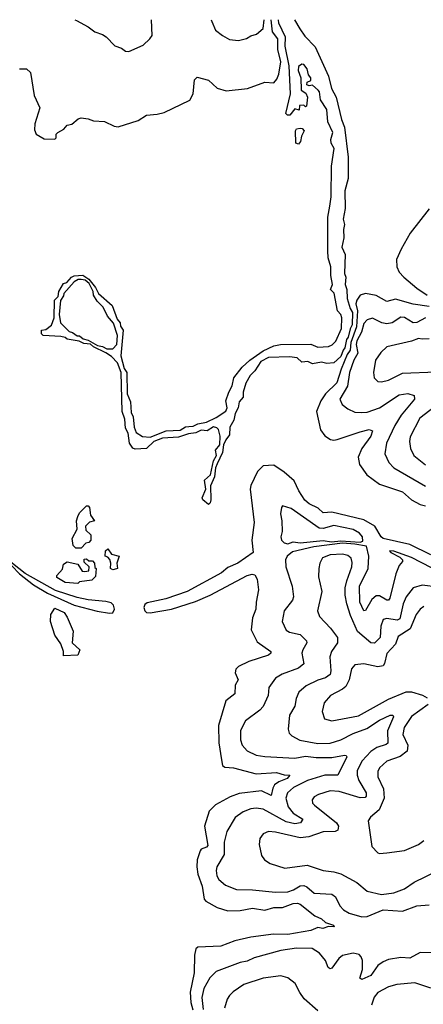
# Model space of a CAD drawing. Extents: x 1954678 to 2060275, y 904822 to 1016299.
# Tile 381 of 467: x 2013377 to 2015662, y 1010716 to 1016294. Entities that reach past the tile are written whole.
import ezdxf

# ---------------------------------------------------------------- set-up
doc = ezdxf.new("R2010")
doc.units = 0

msp = doc.modelspace()

# ---------------------------------------------------------------- linework, layer by layer
at = {"layer": '0CON20XD'}
for points in [[(2013375, 1016016.7), (2013415.8, 1016015.8), (2013436.9, 1015995), (2013458, 1015865), (2013491.2, 1015795), (2013462, 1015705), (2013461.2, 1015671.2), (2013470, 1015645), (2013515, 1015620), (2013575, 1015617.5), (2013582.5, 1015625), (2013582.5, 1015645), (2013592.5, 1015655), (2013626.4, 1015673.6), (2013645, 1015697.5), (2013671.7, 1015701.7), (2013707, 1015733), (2013725, 1015737.5), (2013765, 1015732.5), (2013795, 1015721.2), (2013856.8, 1015716.8), (2013911.7, 1015691.7), (2013935, 1015687.5), (2014046.9, 1015723.1), (2014095, 1015753.1), (2014155, 1015758.2), (2014195, 1015768.8), (2014340.7, 1015839.3), (2014358.6, 1015875), (2014366.6, 1015953.4), (2014381.7, 1015968.3), (2014445, 1015950.9), (2014495, 1015907.3), (2014545, 1015891.6), (2014666, 1015904), (2014765, 1015941.1), (2014815, 1015936.9), (2014833.3, 1015956.7), (2014844, 1015986), (2014855.4, 1016055), (2014837.9, 1016125), (2014838.3, 1016185), (2014808.4, 1016225), (2014801.3, 1016294.2)], [(2014932.6, 1016294.3), (2014962.2, 1016242.2), (2014991.3, 1016201.3), (2015050.4, 1016140.4), (2015125, 1015974), (2015141.5, 1015905), (2015169.1, 1015855), (2015198.5, 1015728.5), (2015215, 1015686.2), (2015235.8, 1015515), (2015236.7, 1015395), (2015218.5, 1015325), (2015220.4, 1015225), (2015208.1, 1015165), (2015215.8, 1015135), (2015209.4, 1015105), (2015212.2, 1015057.8), (2015200, 1015005), (2015218.8, 1014965), (2015215.6, 1014855.6), (2015222.9, 1014835), (2015220.4, 1014795), (2015228.9, 1014765), (2015230.7, 1014715), (2015247.9, 1014657.9), (2015261.1, 1014635), (2015260.2, 1014565), (2015247.1, 1014542.9), (2015237.1, 1014495), (2015226.9, 1014483.1), (2015218.1, 1014435), (2015207.5, 1014422.5), (2015195, 1014386.4), (2015155, 1014350.8), (2015115, 1014346.7), (2015085, 1014354), (2015035, 1014343.8), (2015007.7, 1014357.7), (2014973.9, 1014353.9), (2014947.8, 1014377.8), (2014904.5, 1014384.5), (2014785, 1014381.1), (2014742.2, 1014357.8), (2014708.6, 1014305), (2014681.7, 1014278.3), (2014657.5, 1014235), (2014641.4, 1014185), (2014642, 1014155), (2014620, 1014130), (2014614.3, 1014095), (2014597.5, 1014062.5), (2014590, 1014025), (2014565.8, 1013985), (2014565, 1013942.5), (2014543.8, 1013915), (2014531.2, 1013885), (2014525, 1013842.5), (2014495, 1013777.5), (2014486, 1013755), (2014480, 1013705), (2014457, 1013653), (2014459.2, 1013575), (2014455, 1013557.5), (2014445, 1013547.5), (2014413.6, 1013573.6), (2014410, 1013585), (2014430, 1013635), (2014424, 1013685), (2014456.7, 1013715), (2014474, 1013795), (2014492, 1013825), (2014486.2, 1013855), (2014510, 1013885), (2014512.5, 1013935), (2014502.2, 1013972.2), (2014492.6, 1013982.6), (2014475, 1013986.9), (2014437.5, 1013965), (2014405, 1013968.1), (2014375, 1013953.5), (2014331.7, 1013948.3), (2014275, 1013929.2), (2014185, 1013922.9), (2014136.2, 1013903.8), (2014095, 1013864.3), (2014031.2, 1013861.2), (2014017, 1013867), (2013998.8, 1013895), (2013991.2, 1013951.2), (2013975, 1013980), (2013971.2, 1014031.2), (2013956.7, 1014075), (2013951.2, 1014295), (2013930, 1014350), (2013896.4, 1014386.4), (2013865, 1014407.5), (2013795, 1014441.2), (2013777, 1014457), (2013740.7, 1014460.7), (2013713, 1014473), (2013645, 1014484.2), (2013633.6, 1014493.6), (2013609.3, 1014499.3), (2013510, 1014505), (2013500, 1014515), (2013500, 1014535), (2013525, 1014540), (2013557, 1014563), (2013572.5, 1014605), (2013573.3, 1014705), (2013593.6, 1014726.4), (2013597.5, 1014755), (2013625, 1014800), (2013643.8, 1014806.2), (2013670, 1014835), (2013685, 1014842.5), (2013735, 1014846.7), (2013767.5, 1014825), (2013805, 1014777.5), (2013823.3, 1014743.3), (2013900, 1014675), (2013928, 1014598), (2013945, 1014577.5), (2013948.3, 1014558.3), (2013963.3, 1014535), (2013949.3, 1014389.3), (2013967.7, 1014317.7), (2013983.3, 1014295), (2013986, 1014175), (2014005, 1014130), (2014008.8, 1014068.8), (2014019.2, 1014045), (2014025.8, 1013985.8), (2014035.9, 1013955.9), (2014072.9, 1013932.9), (2014115, 1013928.5), (2014205.6, 1013965.6), (2014285, 1013969.5), (2014315, 1013987.5), (2014335, 1013990), (2014358.8, 1013991.2), (2014385, 1014005.5), (2014435, 1014014.3), (2014489.6, 1014040.4), (2014543.6, 1014076.4), (2014551.8, 1014095), (2014544.3, 1014135), (2014560, 1014185), (2014580.3, 1014219.7), (2014589.2, 1014265), (2014636, 1014325), (2014680, 1014365), (2014755, 1014417.5), (2014815, 1014447.1), (2014854.4, 1014454.4), (2015025, 1014455.5), (2015065, 1014438.5), (2015125, 1014443.1), (2015146.9, 1014453.1), (2015166.2, 1014473.8), (2015198.1, 1014545), (2015200, 1014605), (2015195, 1014623.3), (2015175.9, 1014645.9), (2015157.1, 1014745), (2015137.5, 1014765), (2015147.1, 1014795), (2015138.5, 1014845), (2015138.5, 1014895), (2015123.8, 1014945), (2015121.2, 1014985), (2015121.2, 1015175), (2015132.5, 1015237.5), (2015141.1, 1015291.1), (2015142.1, 1015465), (2015157.5, 1015565), (2015140.8, 1015595), (2015139.2, 1015615), (2015149.4, 1015655), (2015121.2, 1015715), (2015116.5, 1015785), (2015080.8, 1015840.8), (2015074.3, 1015885), (2015067.1, 1015895), (2015035, 1015922.5), (2015015, 1015920), (2015002.5, 1015925), (2015005, 1015940), (2015025, 1015950), (2015026, 1015965), (2015012, 1015982), (2015005, 1016016), (2014985, 1016040), (2014975, 1016042.5), (2014955, 1016030), (2014953.6, 1016006.4), (2014968.8, 1015965), (2014970, 1015895), (2014997.7, 1015877.7), (2015006.1, 1015856.1), (2015000, 1015805), (2014995, 1015800), (2014985, 1015810), (2014961.7, 1015808.3), (2014958.3, 1015781.7), (2014935, 1015790), (2014907, 1015753), (2014893, 1015753), (2014883, 1015763), (2014910.9, 1015875), (2014902.1, 1016032.1), (2014879.2, 1016145), (2014880.9, 1016195), (2014845, 1016274.3), (2014841.4, 1016294.3)], [(2013689.4, 1016293.1), (2013699.1, 1016289.1), (2013765, 1016254), (2013802.5, 1016225), (2013845, 1016211.2), (2013867, 1016197), (2013915, 1016146.7), (2013953.6, 1016133.6), (2013975, 1016116.7), (2013995, 1016113.8), (2014075, 1016150), (2014113.8, 1016185), (2014126, 1016205), (2014123.3, 1016293.6)], [(2014461.2, 1016293.9), (2014463.8, 1016285), (2014485.9, 1016235.9), (2014525, 1016204), (2014565, 1016182), (2014615, 1016176.2), (2014661.7, 1016188.3), (2014685, 1016203.8), (2014717.7, 1016212.3), (2014755, 1016243.8), (2014761, 1016294.2)], [(2014955, 1015590), (2014940, 1015595), (2014938.8, 1015665), (2014945, 1015676.7), (2014965, 1015680), (2014977, 1015677), (2014987.5, 1015665), (2014972.5, 1015635), (2014967.5, 1015605), (2014955, 1015590)], [(2015695, 1015223.5), (2015588.4, 1015085), (2015536.2, 1014995), (2015510.5, 1014935), (2015513.1, 1014895), (2015524.7, 1014864.7), (2015551.8, 1014835), (2015625, 1014773.3), (2015684, 1014734)], [(2013905, 1014430), (2013927.5, 1014455), (2013931.2, 1014505), (2013907.5, 1014575), (2013873.3, 1014615), (2013850, 1014665), (2013815, 1014700), (2013793.9, 1014733.9), (2013792.5, 1014755), (2013770, 1014800), (2013748.3, 1014818.3), (2013725, 1014822.5), (2013708.3, 1014821.7), (2013685, 1014810), (2013627, 1014743), (2013625, 1014730), (2013607, 1014703), (2013600, 1014625), (2013607, 1014577), (2013657, 1014527), (2013675, 1014522.5), (2013703, 1014503), (2013715, 1014502.5), (2013735.7, 1014485.7), (2013765, 1014478.8), (2013817.7, 1014447.7), (2013845, 1014443.3), (2013870, 1014430), (2013905, 1014430)], [(2015695, 1014669.4), (2015605, 1014682.7), (2015505, 1014710.9), (2015455, 1014697.6), (2015395, 1014731.4), (2015335, 1014742.4), (2015305, 1014733.2), (2015285.2, 1014705), (2015280.8, 1014685), (2015289.5, 1014645), (2015283.9, 1014555), (2015251.2, 1014465), (2015247.9, 1014422.1), (2015231.8, 1014398.2), (2015196.5, 1014315), (2015173.4, 1014236.6), (2015107.6, 1014175), (2015082.2, 1014135), (2015057.9, 1014075), (2015080.7, 1013970.7), (2015105, 1013937.1), (2015136.9, 1013916.9), (2015155, 1013912.1), (2015175, 1013915.4), (2015305, 1013959.2), (2015355, 1013972.9), (2015375.4, 1013965.4), (2015365.3, 1013935), (2015314.2, 1013865), (2015293.8, 1013815), (2015300.9, 1013775), (2015341.5, 1013715), (2015415, 1013663.4), (2015545, 1013620), (2015595, 1013573.5), (2015645, 1013548.4), (2015675, 1013540.2)], [(2015674.3, 1014605.7), (2015625, 1014579.1), (2015605, 1014577.1), (2015555, 1014606.8), (2015535, 1014609.2), (2015485, 1014577.2), (2015455, 1014571.1), (2015426.8, 1014576.8), (2015375, 1014603.8), (2015345, 1014594.5), (2015326.2, 1014573.8), (2015312.4, 1014525), (2015285.6, 1014475), (2015282.8, 1014455), (2015291.2, 1014405), (2015269.6, 1014365), (2015243.9, 1014295), (2015232.6, 1014217.4), (2015189.4, 1014145), (2015202.2, 1014115), (2015235, 1014089.4), (2015275, 1014070.5), (2015315, 1014068.5), (2015345, 1014071.1), (2015415, 1014096.3), (2015525, 1014170), (2015575, 1014176.9), (2015610, 1014165), (2015611.4, 1014145), (2015536.8, 1014053.2), (2015500.7, 1013995), (2015453.1, 1013895), (2015444.6, 1013835), (2015466.2, 1013785), (2015494.4, 1013755), (2015675, 1013650.8)], [(2015695, 1014486.4), (2015655, 1014483.9), (2015635, 1014488.9), (2015595, 1014472.5), (2015455, 1014441.4), (2015421.8, 1014408.2), (2015390.6, 1014365), (2015380, 1014295), (2015384.2, 1014265), (2015405, 1014244.4), (2015425, 1014241.9), (2015465, 1014252.2), (2015545, 1014290.9), (2015735, 1014299.1)], [(2015755, 1014123.1), (2015642.7, 1014037.3), (2015588.2, 1013931.8), (2015583.8, 1013905), (2015589.6, 1013865), (2015609.1, 1013825), (2015675, 1013773.2)], [(2015705, 1013261.9), (2015585, 1013321), (2015435, 1013355.2), (2015422.7, 1013365), (2015388.6, 1013425), (2015325, 1013460.2), (2015145, 1013503.8), (2015095, 1013500.8), (2015067.5, 1013527.5), (2015015, 1013551.4), (2014991.4, 1013571.4), (2014957, 1013625), (2014931, 1013681), (2014875, 1013731.7), (2014815, 1013770.2), (2014755, 1013767.2), (2014722.8, 1013735), (2014684.6, 1013655), (2014682.3, 1013635), (2014703.5, 1013445), (2014690.8, 1013345), (2014699.6, 1013275), (2014612, 1013215), (2014555, 1013191.6), (2014519.7, 1013160.3), (2014325.3, 1013054.7), (2014205, 1013013), (2014098.6, 1012991.4), (2014085, 1012981.2), (2014080.4, 1012965), (2014084.9, 1012944.9), (2014095, 1012936.1), (2014115, 1012933.6), (2014236.4, 1012955), (2014371.3, 1012998.7), (2014455.7, 1013035), (2014665, 1013145.2), (2014693.4, 1013153.4), (2014709.1, 1013149.1), (2014720.9, 1013125), (2014729.1, 1013065), (2014715.5, 1012995), (2014714.6, 1012955), (2014695.6, 1012905.6), (2014686.8, 1012836.8), (2014720.5, 1012770.5), (2014798, 1012715), (2014798.6, 1012705), (2014785.8, 1012695), (2014675, 1012658.5), (2014615, 1012630), (2014600, 1012615), (2014597.3, 1012595), (2014613.4, 1012555), (2014597.5, 1012525), (2014594.6, 1012475.4), (2014543.8, 1012435), (2014502.6, 1012295), (2014505, 1012197.5), (2014518.9, 1012101.1), (2014525, 1012070), (2014538.9, 1012058.9), (2014586.6, 1012056.6), (2014715, 1012021.4), (2014830.4, 1012030.4), (2014875, 1012017.1), (2014906.2, 1012015), (2014891.8, 1011995), (2014843.5, 1011976.5), (2014820.2, 1011959.8), (2014809.3, 1011940.7), (2014801.2, 1011898.8), (2014745, 1011926.2), (2014619.6, 1011910.4), (2014568.3, 1011891.7), (2014485, 1011846.7), (2014449.8, 1011810.2), (2014422.9, 1011725), (2014442.5, 1011615), (2014434.4, 1011605.6), (2014405.2, 1011594.8), (2014398.8, 1011585), (2014382, 1011535), (2014379.1, 1011495), (2014385.6, 1011454.4), (2014409.8, 1011385), (2014421.6, 1011311.6), (2014431, 1011301), (2014495.6, 1011265), (2014555.3, 1011245.3), (2014625, 1011246.9), (2014695, 1011260), (2014765, 1011249.4), (2014815, 1011264.2), (2014865, 1011264), (2014925, 1011287.7), (2014949, 1011289), (2014965, 1011283.8), (2015047.8, 1011217.8), (2015085, 1011200), (2015109.1, 1011179.1), (2015153.3, 1011165), (2015156.7, 1011155), (2015125, 1011157.5), (2015094.1, 1011145.9), (2015065, 1011150.8), (2015025.2, 1011134.7), (2014895, 1011111.6), (2014813.2, 1011113.2), (2014685, 1011096), (2014595.8, 1011075), (2014515, 1011044.7), (2014385, 1011040), (2014375, 1011031.2), (2014366.7, 1010995), (2014364.5, 1010895), (2014341.9, 1010785), (2014346.2, 1010726.2), (2014356.7, 1010685)], [(2013725, 1013300), (2013695, 1013300), (2013680, 1013315), (2013673.8, 1013355), (2013701.7, 1013408.3), (2013697.5, 1013455), (2013705, 1013480), (2013715, 1013500), (2013755, 1013540), (2013765, 1013540), (2013771.7, 1013531.7), (2013777.5, 1013487.5), (2013800, 1013455), (2013771.7, 1013448.3), (2013750, 1013425), (2013751.7, 1013401.7), (2013780, 1013375), (2013780, 1013345), (2013768.3, 1013331.7), (2013751.7, 1013328.3), (2013725, 1013300)], [(2014895, 1013325.3), (2014925, 1013336.4), (2014965, 1013331.4), (2015095, 1013343.5), (2015143, 1013337), (2015195, 1013342), (2015305, 1013333.8), (2015319.5, 1013340.5), (2015318.8, 1013365), (2015301.1, 1013385), (2015265, 1013405.8), (2015155, 1013428.6), (2015095, 1013412.6), (2015072.8, 1013412.8), (2014913.8, 1013525), (2014865, 1013540), (2014859.2, 1013530.8), (2014853.8, 1013495), (2014861.5, 1013455), (2014862.3, 1013395), (2014855.5, 1013365), (2014860, 1013345), (2014875, 1013330.4), (2014895, 1013325.3)], [(2015708.1, 1013188.1), (2015595, 1013248), (2015495, 1013283.3), (2015470, 1013285), (2015477.5, 1013275), (2015529.6, 1013249.6), (2015543.6, 1013235), (2015544.6, 1013225), (2015525, 1013201.5), (2015506.4, 1013155), (2015473, 1013017), (2015465, 1013006.4), (2015455, 1013006), (2015415, 1013031.2), (2015395, 1013029.7), (2015371, 1013009), (2015335, 1012946.9), (2015325, 1012945.6), (2015303.4, 1012995), (2015301.5, 1013085), (2015350.2, 1013185), (2015353, 1013255), (2015341.2, 1013311.2), (2015275, 1013322.7), (2015205, 1013328.8), (2015041.5, 1013308.5), (2014921.1, 1013278.9), (2014890.7, 1013255), (2014882, 1013235), (2014883.1, 1013195), (2014919.2, 1013085), (2014927.1, 1013025), (2014920.9, 1013005), (2014874.5, 1012945), (2014862.7, 1012885), (2014885.6, 1012835), (2014905, 1012823.9), (2014965, 1012810.4), (2015001.4, 1012775), (2015003.1, 1012765), (2014979.3, 1012725), (2014974.7, 1012705.3), (2014985.5, 1012645), (2014955, 1012620.7), (2014863, 1012587), (2014825.9, 1012564.1), (2014788.3, 1012511.7), (2014784.4, 1012465), (2014755, 1012404.3), (2014736.6, 1012383.4), (2014655, 1012322.7), (2014627.6, 1012267.6), (2014626.5, 1012215), (2014636.9, 1012185), (2014665, 1012152.5), (2014715, 1012128.2), (2014765, 1012119.4), (2014935, 1012110.4), (2014995, 1012121.9), (2015055, 1012114.8), (2015145, 1012115.2), (2015215, 1012128.5), (2015226.2, 1012126.2), (2015229.1, 1012119.1), (2015178, 1012015), (2015105, 1012014.4), (2015005.6, 1011985), (2014927.7, 1011945), (2014894.1, 1011915), (2014883.2, 1011885), (2014897, 1011835), (2014925, 1011798.3), (2014979.5, 1011765), (2014966.2, 1011743.8), (2014935, 1011739.5), (2014885, 1011749.1), (2014755, 1011822.5), (2014715, 1011828.2), (2014685, 1011823.4), (2014643, 1011807), (2014596.5, 1011775), (2014550, 1011695), (2014535.4, 1011635), (2014535.3, 1011565), (2014493.5, 1011495), (2014489.1, 1011475), (2014493.6, 1011445), (2014504, 1011424), (2014541.8, 1011391.8), (2014605, 1011366.8), (2014695, 1011364.8), (2014825, 1011350.9), (2014895, 1011354.2), (2014927.8, 1011365), (2014965, 1011386.9), (2014985, 1011389.4), (2015002.1, 1011382.1), (2015045, 1011346.6), (2015145, 1011340.8), (2015165.5, 1011325), (2015190.4, 1011275), (2015211.2, 1011251.2), (2015243.2, 1011233.2), (2015315, 1011211.1), (2015345, 1011213.8), (2015435, 1011250.8), (2015545, 1011244.1), (2015625.8, 1011274.2), (2015695, 1011279.2)], [(2013905, 1013177.5), (2013890, 1013185), (2013892.5, 1013215), (2013887, 1013237), (2013875, 1013250), (2013860, 1013255), (2013862.5, 1013285), (2013875, 1013297.5), (2013896.4, 1013266.4), (2013940, 1013255), (2013927.5, 1013215), (2013930, 1013185), (2013925, 1013182.5), (2013905, 1013177.5)], [(2015745, 1013079.8), (2015655, 1013090.8), (2015605, 1013076.1), (2015564.4, 1013024.4), (2015548.9, 1012985), (2015529.4, 1012900.6), (2015515, 1012892.6), (2015455, 1012902.2), (2015435, 1012895.5), (2015421.7, 1012858.3), (2015418, 1012795), (2015385, 1012761.5), (2015365, 1012764.6), (2015288.8, 1012828.8), (2015249.2, 1012919.2), (2015229.7, 1012985), (2015219.7, 1013035), (2015220.3, 1013075), (2015228.3, 1013115), (2015258.1, 1013195), (2015260.1, 1013220.1), (2015253.6, 1013243.6), (2015235, 1013258.4), (2015205, 1013266.2), (2015135, 1013261.7), (2015091.4, 1013245), (2015075.6, 1013215), (2015070, 1013185), (2015068.6, 1013138.6), (2015087.7, 1013055), (2015062.7, 1012945), (2015074.1, 1012914.1), (2015137.3, 1012847.3), (2015176.2, 1012795), (2015175.4, 1012765), (2015142.7, 1012715), (2015132, 1012685), (2015139.1, 1012605), (2015134.5, 1012585), (2015108.6, 1012565), (2015065, 1012552.1), (2014999.7, 1012520.3), (2014958.2, 1012485), (2014941.5, 1012448.5), (2014933.9, 1012405), (2014903.8, 1012355), (2014896.5, 1012275), (2014903.1, 1012253.1), (2014916.9, 1012236.9), (2014963.3, 1012213.3), (2015065, 1012193.8), (2015135, 1012196.2), (2015195, 1012214.3), (2015265, 1012249.8), (2015342, 1012278), (2015415, 1012325.7), (2015475, 1012354.5), (2015489.2, 1012355), (2015492.7, 1012345), (2015458.5, 1012265), (2015461.2, 1012195), (2015452.6, 1012187.4), (2015398.7, 1012171.3), (2015365, 1012148.4), (2015316.8, 1012095), (2015288.3, 1012041.7), (2015288.6, 1012015), (2015297.8, 1011985), (2015338.1, 1011915), (2015338.9, 1011895), (2015332.9, 1011887.1), (2015305, 1011886.5), (2015185, 1011922.6), (2015135.3, 1011924.7), (2015069.2, 1011905), (2015045, 1011891.1), (2015032.2, 1011875), (2015035, 1011856.2), (2015045.6, 1011845), (2015170, 1011745), (2015182.9, 1011725), (2015178.1, 1011701.9), (2015163.9, 1011696.1), (2015095, 1011693.4), (2015014.3, 1011665.7), (2014965, 1011659.4), (2014825, 1011692.2), (2014785, 1011695.4), (2014755, 1011682.9), (2014736.9, 1011655), (2014732.4, 1011622.4), (2014745, 1011560), (2014762, 1011535), (2014794.6, 1011514.6), (2014877.4, 1011487.4), (2015005, 1011504.6), (2015095, 1011473.9), (2015155, 1011467.2), (2015195.2, 1011455.2), (2015286.1, 1011406.1), (2015345, 1011356.5), (2015425, 1011338.1), (2015495, 1011347.5), (2015555, 1011370.4), (2015611.2, 1011408.8), (2015746.9, 1011475)], [(2013885, 1012931.5), (2013905, 1012934.6), (2013913.8, 1012955), (2013907.2, 1012977.2), (2013895, 1012989.8), (2013865, 1012998.9), (2013765, 1013007.8), (2013701.2, 1013021.2), (2013580.2, 1013060.2), (2013407.5, 1013157.5), (2013290, 1013250), (2013288.8, 1013245), (2013375.5, 1013155), (2013455, 1013093), (2013535, 1013045.7), (2013685, 1012976.8), (2013815, 1012943.6), (2013885, 1012931.5)], [(2013705, 1013100), (2013635, 1013106.7), (2013587.5, 1013135), (2013587.5, 1013145), (2013618.8, 1013181.2), (2013625, 1013210), (2013645, 1013222.5), (2013705, 1013210), (2013730.7, 1013170.7), (2013745, 1013167.5), (2013768.3, 1013171.7), (2013770, 1013195), (2013741.7, 1013221.7), (2013741.7, 1013238.3), (2013755, 1013240), (2013768.3, 1013228.3), (2013788.3, 1013228.3), (2013800, 1013215), (2013801.7, 1013191.7), (2013810, 1013185), (2013805, 1013140), (2013785, 1013120), (2013715, 1013110), (2013705, 1013100)], [(2013625, 1012690), (2013623.8, 1012715), (2013608.8, 1012758.8), (2013575, 1012807.5), (2013552, 1012885), (2013553.8, 1012925), (2013575, 1012960), (2013628.8, 1012935), (2013645, 1012910), (2013679.3, 1012829.3), (2013673.3, 1012765), (2013717.5, 1012725), (2013705, 1012693.3), (2013625, 1012690)], [(2015665, 1012969.3), (2015645, 1012954.6), (2015622.6, 1012925), (2015587.2, 1012842.8), (2015520, 1012800), (2015504.2, 1012755.8), (2015455, 1012703.5), (2015443.3, 1012646.7), (2015435.7, 1012634.3), (2015405, 1012628.5), (2015324.7, 1012645.3), (2015275, 1012639.5), (2015255, 1012616), (2015243.1, 1012555), (2015222.8, 1012517.2), (2015205, 1012501.3), (2015136.5, 1012465), (2015101.1, 1012425), (2015090, 1012375), (2015102.9, 1012332.9), (2015145, 1012321.8), (2015295, 1012351.3), (2015465, 1012444.3), (2015565, 1012487.4), (2015595, 1012486.8), (2015657.3, 1012467.3), (2015685, 1012451.9)], [(2015690.6, 1012415), (2015595, 1012346.6), (2015554.1, 1012285), (2015546.9, 1012245), (2015575.2, 1012185), (2015569.9, 1012150.1), (2015530.7, 1012119.3), (2015455, 1012094.1), (2015413.9, 1012055), (2015405.4, 1012035), (2015404.6, 1012005), (2015436.3, 1011936.3), (2015440.7, 1011885), (2015412.2, 1011817.8), (2015362.7, 1011777.3), (2015349.4, 1011755), (2015370.6, 1011610.6), (2015405, 1011574), (2015415, 1011570)], [(2015415, 1011570), (2015455, 1011574.3), (2015555, 1011586.9), (2015635, 1011621.1), (2015665, 1011644.2)], [(2015075.3, 1011005.3), (2015031.9, 1011031.9), (2014945, 1011034.7), (2014855, 1011021.3), (2014705, 1010980.3), (2014665, 1010960.6), (2014625, 1010952.9), (2014488.8, 1010901.2), (2014453.8, 1010866.2), (2014419.3, 1010805), (2014407.5, 1010755), (2014416, 1010686)], [(2015774.7, 1011005.3), (2015645, 1011009.1), (2015585, 1010978.1), (2015535, 1010981.1), (2015465, 1010970), (2015435, 1010957.8), (2015404.3, 1010935.7), (2015365, 1010880.3), (2015315, 1010856.9), (2015302.2, 1010865), (2015317.4, 1010912.6), (2015318.2, 1010965), (2015311.2, 1010985), (2015298.2, 1010998.2), (2015265, 1011006.7), (2015205, 1010993.2), (2015183.9, 1010976.1), (2015145, 1010921.5), (2015135, 1010917.5), (2015124.3, 1010924.3), (2015107.8, 1010965), (2015075.3, 1011005.3)], [(2015065, 1010680), (2014988, 1010748), (2014962.2, 1010782.2), (2014937.5, 1010835), (2014895, 1010866.7), (2014855, 1010877.5), (2014755, 1010864.6), (2014645, 1010828.2), (2014585, 1010787.8), (2014565, 1010765.8), (2014551.5, 1010745), (2014536.2, 1010695)], [(2015705, 1010808.5), (2015615, 1010837.6), (2015511.5, 1010828.5), (2015465, 1010814.7), (2015405, 1010783.8), (2015383.5, 1010756.5), (2015368.5, 1010711.5)]]:
    msp.add_lwpolyline(points, dxfattribs=at)

doc.saveas('drawing.dxf')
